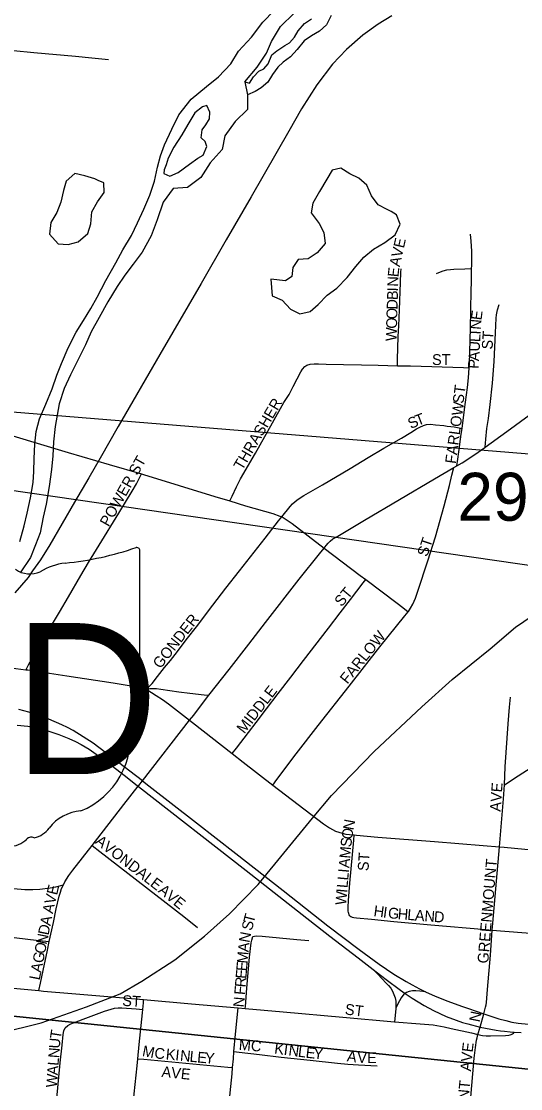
# Model space of a CAD drawing. Extents: x -209 to 4852, y 0 to 905.
# Drawn here: x 131.96 to 140.68, y 272 to 290.63 of the extents above; entities that cross this region are included whole.
import ezdxf

# ---------------------------------------------------------------- set-up
doc = ezdxf.new("R2010")
doc.units = 0
for name, color, linetype in [('GM_X_Airport_Location_Class_2', 7, 'Continuous'), ('GM_X_Airport_Location_Class_3', 7, 'Continuous'), ('GM_X_Corporation', 7, 'Continuous'), ('GM_X_County_Subdivision_Text', 7, 'Continuous'), ('GM_X_Major_Lake', 7, 'Continuous'), ('GM_X_Major_River', 7, 'Continuous'), ('GM_X_Minor_River', 7, 'Continuous'), ('GM_X_Rail_Line', 7, 'Continuous'), ('GM_X_Township_Road_Text', 7, 'Continuous'), ('GM_X_Township_Subdivision', 7, 'Continuous'), ('GM_X_US_Route', 7, 'Continuous'), ('SH_Text', 7, 'Continuous')]:
    doc.layers.add(name, color=color, linetype=linetype)

msp = doc.modelspace()

# ---------------------------------------------------------------- linework, layer by layer
at = {"layer": 'GM_X_Airport_Location_Class_2'}
for points in [[(131.639, 290.142), (131.824, 290.124), (132.182, 290.089), (132.911, 290.021), (133.193, 289.993), (133.486, 289.965)], [(139.827, 286.315), (139.829, 286.37), (139.831, 286.489), (139.829, 286.618), (139.819, 286.796), (139.809, 286.915)], [(138.53, 284.62), (138.534, 284.729), (138.546, 285.129), (138.553, 285.317), (138.565, 285.594), (138.585, 286.07), (138.593, 286.251), (138.594, 286.311)], [(139.212, 286.232), (139.281, 286.261), (139.329, 286.278), (139.391, 286.291), (139.455, 286.298), (139.518, 286.303), (139.709, 286.31), (139.827, 286.315)], [(139.785, 284.583), (139.79, 284.655), (139.809, 285.274), (139.814, 285.584), (139.82, 285.944), (139.822, 286.064), (139.825, 286.188), (139.827, 286.315)], [(140.063, 283.197), (140.076, 283.338), (140.094, 283.526), (140.119, 283.697), (140.15, 283.94), (140.191, 284.316), (140.221, 284.693), (140.243, 285.196), (140.255, 285.448), (140.261, 285.51), (140.279, 285.597), (140.308, 285.69)], [(135.605, 282.261), (135.645, 282.345), (135.721, 282.503), (135.793, 282.644), (136.053, 283.095), (136.349, 283.621), (136.549, 283.976), (136.638, 284.118), (136.713, 284.259), (136.781, 284.39), (136.845, 284.513), (136.872, 284.557), (136.913, 284.604), (136.951, 284.628), (137.008, 284.647), (137.08, 284.652), (137.154, 284.652), (137.286, 284.649), (137.592, 284.642), (137.904, 284.635), (138.193, 284.629), (138.53, 284.62)], [(138.53, 284.62), (138.76, 284.616), (139.686, 284.586), (139.785, 284.583)], [(139.66, 283.526), (139.705, 283.857), (139.756, 284.242), (139.771, 284.408), (139.785, 284.583)], [(136.51, 281.981), (136.658, 282.165), (136.7, 282.21), (136.747, 282.251), (136.796, 282.289), (136.899, 282.356), (137.221, 282.542), (137.703, 282.826), (138.019, 283.018), (138.294, 283.178), (138.6, 283.356), (138.765, 283.457), (138.866, 283.518), (138.92, 283.548), (138.984, 283.575), (139.041, 283.591), (139.111, 283.597), (139.195, 283.59), (139.34, 283.576), (139.401, 283.567), (139.462, 283.559), (139.52, 283.551), (139.583, 283.54), (139.66, 283.526)], [(131.815, 283.398), (132.783, 283.107), (133.498, 282.894), (134.059, 282.73)], [(139.569, 282.873), (139.586, 282.991), (139.604, 283.119), (139.647, 283.426), (139.66, 283.526)], [(138.717, 280.323), (138.722, 280.33), (138.762, 280.389), (138.802, 280.457), (138.847, 280.564), (138.885, 280.684), (139.064, 281.215), (139.194, 281.632), (139.346, 282.172), (139.441, 282.532), (139.484, 282.707), (139.516, 282.841)], [(132.042, 279.308), (132.091, 279.397), (132.184, 279.566), (132.266, 279.712), (132.393, 279.924), (132.629, 280.319), (132.786, 280.587), (133.003, 280.96), (133.138, 281.186), (133.322, 281.487), (133.665, 282.047), (133.899, 282.429), (133.973, 282.556), (134.025, 282.661), (134.059, 282.73)], [(134.059, 282.73), (134.095, 282.719), (135.345, 282.339), (135.605, 282.261)], [(135.605, 282.261), (135.88, 282.177), (136.358, 282.038), (136.477, 281.996), (136.51, 281.981)], [(134.141, 278.976), (134.213, 279.036), (134.231, 279.054), (134.249, 279.075), (134.341, 279.195), (134.466, 279.353), (134.569, 279.476), (134.688, 279.634), (134.84, 279.835), (135.043, 280.092), (135.234, 280.344), (135.534, 280.738), (135.774, 281.039), (136.224, 281.612), (136.454, 281.91), (136.51, 281.981)], [(136.51, 281.981), (136.534, 281.969), (136.589, 281.937), (136.692, 281.864), (137.252, 281.438)], [(137.252, 281.438), (137.879, 280.961), (137.977, 280.888)], [(135.648, 277.85), (135.722, 277.946), (135.931, 278.22), (136.062, 278.391), (136.247, 278.634), (136.448, 278.897), (136.669, 279.183), (136.892, 279.475), (137.325, 280.039), (137.53, 280.307), (137.71, 280.541), (137.932, 280.831), (137.977, 280.888)], [(137.977, 280.888), (138.525, 280.475), (138.623, 280.398), (138.717, 280.323)], [(136.353, 277.3), (136.428, 277.398), (136.765, 277.847), (137.148, 278.339), (137.687, 279.025), (138.226, 279.711), (138.663, 280.256), (138.717, 280.323)], [(134.141, 278.976), (134.237, 278.914), (134.319, 278.863), (134.426, 278.795), (134.534, 278.717), (134.902, 278.431)], [(140.4, 277.302), (140.64, 277.461), (142.683, 278.769), (143.06, 279.01)], [(140.4, 277.302), (140.409, 277.459), (140.414, 277.62), (140.466, 278.367), (140.488, 278.658), (140.505, 278.835)], [(134.902, 278.431), (134.955, 278.39), (135.648, 277.85)], [(135.648, 277.85), (135.838, 277.701), (136.353, 277.3)], [(136.353, 277.3), (137.24, 276.626), (137.343, 276.553), (137.397, 276.523), (137.451, 276.497), (137.507, 276.476), (137.568, 276.459), (137.63, 276.446), (137.693, 276.438), (137.778, 276.431)], [(140.312, 276.221), (140.384, 277.062), (140.4, 277.302)], [(137.702, 275.018), (137.688, 275.038), (137.681, 275.056), (137.675, 275.077), (137.672, 275.1), (137.671, 275.167), (137.676, 275.286), (137.7, 275.586), (137.769, 276.336), (137.778, 276.431)], [(137.778, 276.431), (137.818, 276.428), (138.189, 276.392), (139.181, 276.316), (140.031, 276.245), (140.312, 276.221)], [(133.198, 276.248), (133.333, 276.143), (133.821, 275.763), (134.799, 275.006), (135.042, 274.815)], [(140.188, 274.768), (140.197, 274.888), (140.312, 276.221)], [(140.312, 276.221), (140.395, 276.214), (140.937, 276.167), (142.446, 276.025), (142.649, 276.005), (142.792, 275.992)], [(132.451, 274.572), (132.523, 274.902), (132.574, 275.14), (132.622, 275.361), (132.645, 275.434), (132.666, 275.493), (132.697, 275.562)], [(137.702, 275.018), (137.715, 275.005), (137.739, 274.994), (137.771, 274.989), (137.819, 274.984), (138.081, 274.962), (138.468, 274.922), (139.114, 274.862), (140.073, 274.778), (140.188, 274.768)], [(130.754, 274.726), (130.976, 274.706), (131.471, 274.676), (131.841, 274.642), (132.271, 274.59), (132.333, 274.584), (132.451, 274.572)], [(135.875, 273.403), (135.878, 273.437), (135.904, 273.756), (135.948, 274.294), (135.976, 274.546), (135.986, 274.596), (136.006, 274.659)], [(136.006, 274.659), (136.064, 274.67), (136.171, 274.662), (136.773, 274.604), (136.986, 274.585)], [(140.039, 273.307), (140.072, 273.425), (140.081, 273.466), (140.084, 273.503), (140.103, 273.73), (140.154, 274.329), (140.188, 274.768)], [(140.188, 274.768), (141.3, 274.682), (142.662, 274.56)], [(132.27, 273.713), (132.297, 273.842), (132.344, 274.066), (132.419, 274.42), (132.451, 274.572)], [(130.675, 273.859), (132.27, 273.713)], [(132.27, 273.713), (132.349, 273.706), (132.843, 273.662), (133.337, 273.621), (133.955, 273.57), (134.099, 273.557)], [(134.083, 273.383), (134.094, 273.498), (134.099, 273.557)], [(134.099, 273.557), (134.936, 273.482), (135.748, 273.415)], [(132.408, 269.954), (132.42, 270.096), (132.442, 270.344), (132.477, 270.715), (132.522, 271.192), (132.563, 271.646), (132.643, 272.452), (132.679, 272.761), (132.693, 272.947), (132.703, 273.009), (132.727, 273.065), (132.773, 273.106), (132.829, 273.134), (133.18, 273.266), (133.413, 273.356), (133.532, 273.392), (133.593, 273.406), (133.655, 273.413), (133.717, 273.415), (133.966, 273.393), (134.083, 273.383)], [(133.999, 272.525), (134.023, 272.77), (134.078, 273.324), (134.083, 273.383)], [(135.677, 272.65), (135.704, 272.953), (135.748, 273.415)], [(135.748, 273.415), (135.875, 273.403)], [(135.875, 273.403), (136.538, 273.341), (137.575, 273.248), (138.481, 273.168)], [(139.975, 273.077), (140.039, 273.307)], [(138.481, 273.168), (138.929, 273.136), (139.158, 273.113), (139.346, 273.081), (139.471, 273.054), (139.823, 272.977), (139.938, 272.947)], [(139.622, 269.88), (139.627, 269.931), (139.686, 270.525), (139.741, 271.034), (139.808, 271.782), (139.871, 272.532), (139.892, 272.721), (139.912, 272.846), (139.923, 272.89), (139.938, 272.947)], [(139.938, 272.947), (139.975, 273.077)], [(135.652, 272.369), (135.666, 272.525), (135.677, 272.65)], [(135.677, 272.65), (135.765, 272.639), (136.124, 272.597), (136.502, 272.553), (137.01, 272.5), (137.482, 272.448), (137.666, 272.43), (137.852, 272.418), (138.175, 272.398)], [(133.725, 269.782), (133.732, 269.858), (133.76, 270.136), (133.777, 270.309), (133.807, 270.593), (133.834, 270.891), (133.858, 271.121), (133.904, 271.605), (133.935, 271.912), (133.987, 272.401), (133.999, 272.525)], [(133.999, 272.525), (134.1, 272.516), (134.958, 272.433), (135.326, 272.399), (135.571, 272.377), (135.652, 272.369)], [(135.383, 269.751), (135.396, 269.869), (135.402, 269.93), (135.429, 270.176), (135.473, 270.607), (135.528, 271.155), (135.553, 271.399), (135.573, 271.582), (135.586, 271.692), (135.61, 271.928), (135.643, 272.258), (135.652, 272.369)]]:
    msp.add_lwpolyline(points, dxfattribs=at)
at = {"layer": 'GM_X_Corporation'}
for points in [[(134.078, 277.376), (133.22, 278.032), (132.87, 278.253), (132.768, 278.306), (132.672, 278.352), (132.446, 278.452), (132.273, 278.518), (132.097, 278.574), (131.917, 278.62)], [(131.89, 278.346), (132.076, 278.326), (132.26, 278.293), (132.441, 278.244), (132.617, 278.182), (132.794, 278.111), (132.907, 278.059), (133.008, 278.008), (133.146, 277.926), (133.311, 277.813), (133.558, 277.633), (133.761, 277.473)], [(133.761, 277.473), (133.988, 277.295), (134.004, 277.282), (134.012, 277.276)], [(134.012, 277.276), (135.89, 275.807), (136.865, 275.044), (137.351, 274.661), (137.844, 274.285), (138.107, 274.082)], [(134.078, 277.376), (134.19, 277.29), (135.023, 276.644), (135.707, 276.109), (136.538, 275.459), (137.318, 274.846), (137.861, 274.432), (138.213, 274.176), (138.47, 274.001), (138.683, 273.871), (138.786, 273.814), (138.917, 273.745), (139.022, 273.689), (139.189, 273.615), (139.414, 273.527), (139.649, 273.443), (139.775, 273.403), (139.909, 273.355), (140.039, 273.307), (140.304, 273.223), (140.426, 273.189), (140.528, 273.165), (140.638, 273.146), (140.818, 273.125)], [(138.107, 274.082), (138.333, 273.906), (138.582, 273.722), (138.667, 273.665), (138.786, 273.584), (138.997, 273.455), (139.16, 273.368), (139.383, 273.264), (139.554, 273.196), (139.67, 273.157), (139.759, 273.131), (139.975, 273.077), (140.257, 273.024), (140.33, 273.012), (140.401, 273.005), (140.5, 272.995), (140.571, 272.99), (140.69, 272.982)]]:
    msp.add_lwpolyline(points, dxfattribs=at)
at = {"layer": 'GM_X_County_Subdivision_Text'}
for points in [[(137.252, 281.438), (137.288, 281.481), (137.322, 281.523), (137.359, 281.559), (137.405, 281.596), (137.459, 281.629), (137.955, 281.922), (139.18, 282.646), (139.516, 282.841), (139.569, 282.873), (139.659, 282.925), (139.883, 283.071), (140.056, 283.192), (140.063, 283.197), (140.44, 283.47), (140.833, 283.754), (141.431, 284.19), (141.724, 284.401)], [(135.234, 278.861), (135.24, 278.868), (135.592, 279.317), (135.934, 279.76), (136.225, 280.137), (136.817, 280.894), (137.168, 281.336), (137.252, 281.438)], [(132.042, 279.308), (131.865, 279.332), (131.613, 279.367), (131.421, 279.385), (131.266, 279.393), (131.08, 279.395), (130.976, 279.389), (130.84, 279.379), (130.688, 279.359), (130.532, 279.328), (130.472, 279.312)], [(134.141, 278.976), (133.845, 279.03), (133.565, 279.077), (132.757, 279.2), (132.076, 279.304), (132.042, 279.308)], [(135.234, 278.861), (135.155, 278.87), (134.906, 278.896), (134.715, 278.922), (134.399, 278.97), (134.324, 278.978), (134.268, 278.981), (134.21, 278.979), (134.141, 278.976)], [(134.013, 277.292), (134.078, 277.376), (134.902, 278.431), (134.974, 278.523), (135.234, 278.861)], [(132.697, 275.562), (132.725, 275.614), (132.79, 275.724), (132.862, 275.815), (133.198, 276.248), (133.753, 276.96), (134.004, 277.282), (134.013, 277.292)], [(130.835, 275.583), (131.487, 275.525), (132.027, 275.477), (132.164, 275.475), (132.285, 275.483), (132.469, 275.505), (132.567, 275.526), (132.697, 275.562)]]:
    msp.add_lwpolyline(points, dxfattribs=at)
at = {"layer": 'GM_X_Major_Lake'}
msp.add_line((135.866, 289.576), (135.913, 289.347), dxfattribs=at)
for points in [[(134.209, 287.594), (134.291, 287.843), (134.342, 288.085), (134.392, 288.281), (134.465, 288.477), (134.593, 288.748), (134.713, 288.996), (134.932, 289.272), (135.196, 289.493), (135.405, 289.663), (135.623, 289.886), (135.757, 290.111), (135.983, 290.356), (136.179, 290.618), (136.381, 290.818)], [(135.866, 289.576), (136.084, 289.83), (136.242, 290.077), (136.33, 290.28), (136.488, 290.542), (136.729, 290.772)], [(135.866, 289.576), (135.949, 289.552), (136.02, 289.664), (136.113, 289.76), (136.198, 289.804), (136.275, 289.886), (136.34, 290.044), (136.425, 290.118), (136.564, 290.206), (136.649, 290.257), (136.734, 290.354), (136.798, 290.466), (136.907, 290.593), (137.031, 290.674)], [(137.374, 290.734), (137.294, 290.568), (137.17, 290.457), (137.031, 290.377), (136.9, 290.289), (136.782, 290.14), (136.666, 290.013), (136.534, 289.918), (136.441, 289.829), (136.347, 289.702), (136.268, 289.567), (136.152, 289.471), (136.044, 289.405), (135.913, 289.347)], [(135.913, 289.347), (135.915, 289.089), (135.697, 288.881), (135.517, 288.635), (135.473, 288.392), (135.262, 288.162), (135.097, 287.907), (134.865, 287.73), (134.614, 287.714), (134.441, 287.474), (134.335, 287.165), (134.23, 286.887), (134.071, 286.602), (133.914, 286.393), (133.773, 286.198), (133.639, 286.004), (133.473, 285.734), (133.323, 285.464), (133.18, 285.209), (133.084, 284.983), (132.956, 284.728), (132.821, 284.458), (132.709, 284.225), (132.626, 283.953), (132.556, 283.56), (132.527, 283.294), (132.513, 283.044), (132.493, 282.809), (132.448, 282.513), (132.395, 282.203), (132.344, 281.976), (132.291, 281.704), (132.211, 281.493), (132.122, 281.275), (131.941, 281.006)], [(135.203, 289.159), (135.126, 289.138), (134.995, 289.035), (134.869, 288.832), (134.766, 288.652), (134.624, 288.435), (134.528, 288.24), (134.495, 288.127), (134.455, 288.037), (134.453, 287.976), (134.558, 287.928), (134.704, 287.993), (134.898, 288.14), (135.044, 288.243), (135.137, 288.294), (135.201, 288.444), (135.173, 288.536), (135.106, 288.599), (135.124, 288.735), (135.187, 288.825), (135.25, 288.93), (135.253, 289.044)], [(135.253, 289.044), (135.203, 289.159)], [(131.939, 281.553), (132.014, 281.825), (132.064, 282.044), (132.124, 282.316), (132.168, 282.581), (132.18, 282.771), (132.186, 282.998), (132.199, 283.249), (132.22, 283.469), (132.278, 283.695), (132.391, 283.951), (132.503, 284.214), (132.585, 284.456), (132.666, 284.659), (132.779, 284.93), (132.922, 285.208), (133.048, 285.41), (133.175, 285.62), (133.286, 285.815), (133.437, 286.107), (133.611, 286.415), (133.738, 286.64), (133.888, 286.895), (133.992, 287.113), (134.104, 287.353), (134.209, 287.594)]]:
    msp.add_lwpolyline(points, dxfattribs=at)
at = {"layer": 'GM_X_Major_River'}
for points in [[(138.422, 287.309), (138.354, 287.349), (138.196, 287.426), (138.076, 287.586), (137.994, 287.769), (137.859, 287.891), (137.701, 287.968), (137.543, 288.068), (137.391, 288.031), (137.299, 287.873), (137.169, 287.661), (137.054, 287.457), (137.022, 287.29), (137.164, 287.1), (137.246, 286.947), (137.268, 286.75), (137.13, 286.591), (136.97, 286.486), (136.796, 286.472), (136.704, 286.336), (136.688, 286.177), (136.574, 286.102), (136.321, 286.128)], [(133.306, 287.853), (133.244, 287.881), (133.07, 287.935), (132.897, 287.974), (132.744, 287.839), (132.698, 287.68), (132.651, 287.475), (132.581, 287.294), (132.481, 287.12), (132.457, 286.915)], [(132.457, 286.915), (132.607, 286.747), (132.781, 286.738), (132.955, 286.782), (133.123, 286.925), (133.177, 287.099), (133.194, 287.304), (133.294, 287.478), (133.408, 287.644), (133.402, 287.811), (133.306, 287.853)], [(136.321, 286.128), (136.345, 285.838), (136.518, 285.761), (136.661, 285.608), (136.827, 285.523), (137.009, 285.568), (137.146, 285.688), (137.306, 285.854), (137.473, 285.974), (137.656, 286.162), (137.802, 286.351), (137.947, 286.517), (138.114, 286.652), (138.312, 286.772), (138.494, 286.907), (138.579, 287.089), (138.512, 287.256), (138.422, 287.309)]]:
    msp.add_lwpolyline(points, dxfattribs=at)
at = {"layer": 'GM_X_Minor_River'}
for points in [[(130.833, 293.553), (151.499, 291.694), (149.411, 271.455), (129.104, 273.545)], [(129.104, 273.545), (149.411, 271.455), (147.511, 251.706), (127.195, 253.652)]]:
    msp.add_lwpolyline(points, close=True, dxfattribs=at)
at = {"layer": 'GM_X_Rail_Line'}
for points in [[(138.107, 274.082), (138.182, 274.006), (138.334, 273.845), (138.376, 273.801), (138.414, 273.754), (138.446, 273.702), (138.471, 273.647), (138.49, 273.589), (138.501, 273.529), (138.506, 273.468), (138.505, 273.408), (138.504, 273.397), (138.481, 273.168)], [(139.022, 273.689), (138.924, 273.703), (138.85, 273.71), (138.794, 273.708), (138.738, 273.699), (138.691, 273.682), (138.667, 273.665), (138.645, 273.649), (138.598, 273.588), (138.568, 273.536), (138.54, 273.48), (138.505, 273.408), (138.504, 273.397)], [(139.938, 272.947), (140.019, 272.931), (140.079, 272.924), (140.154, 272.923), (140.421, 272.932), (140.476, 272.938), (140.499, 272.943), (140.519, 272.949), (140.541, 272.96), (140.556, 272.972), (140.571, 272.99)]]:
    msp.add_lwpolyline(points, dxfattribs=at)
at = {"layer": 'GM_X_Township_Subdivision'}
for q in [(134.035, 281.379), (134.035, 279.286)]:
    msp.add_line((134.035, 279.286), q, dxfattribs=at)
for centre, radius, start, end in [((132.157, 286.737), 5.592, 275.8445, 288.9065), ((133.977, 281.388), 0.0587, 351.8621, 97.738), ((132.87, 280.058), 1.125, 97.3462, 120.7689), ((132.115, 281.413), 0.428, 233.8562, 294.8282), ((133.972, 279.278), 0.0628, 289.6038, 7.7341), ((134.021, 279.132), 0.0909, 107.944, 210.337), ((133.444, 278.867), 0.545, 340.033, 23.6496), ((134.245, 278.41), 0.397, 136.8065, 186.9296), ((132.47, 278.143), 1.399, 292.3089, 8.9858), ((133.06, 276.085), 0.766, 94.4031, 142.5768), ((132.089, 276.821), 0.452, 282.8732, 323.2771), ((131.754, 276.658), 0.427, 268.777, 315.5493), ((132.14, 276.271), 0.12, 65.7517, 132.6484)]:
    msp.add_arc(centre, radius, start, end, dxfattribs=at)
at = {"layer": 'GM_X_US_Route'}
for points in [[(138.433, 290.729), (138.194, 290.581), (137.927, 290.391), (137.643, 290.141), (137.397, 289.885), (137.121, 289.522), (136.856, 289.105), (136.633, 288.713), (135.979, 287.57), (135.54, 286.815), (135.102, 286.056), (134.38, 284.816), (133.657, 283.557), (133.339, 283.006), (133.14, 282.663), (132.892, 282.238), (132.46, 281.496), (132.298, 281.233), (132.16, 281.038), (132.083, 280.925), (131.847, 280.658)], [(137.379, 277.119), (138.126, 277.886), (138.96, 278.667), (139.489, 279.144), (140.15, 279.681), (140.591, 280.059), (141.174, 280.455), (142.121, 281.066), (143.159, 281.747), (145.716, 283.386), (147.23, 284.359), (149.599, 285.888), (150.989, 286.727), (152.621, 287.771), (154.217, 288.801)], [(133.687, 273.659), (134.069, 273.878), (134.642, 274.25), (135.163, 274.662), (135.597, 275.054), (136.102, 275.563), (137.049, 276.721), (137.379, 277.119)], [(127.403, 271.973), (127.96, 272.146), (128.382, 272.254), (129.134, 272.384), (130.522, 272.727), (131.574, 272.971), (132.309, 273.151), (133.104, 273.43), (133.687, 273.659)]]:
    msp.add_lwpolyline(points, dxfattribs=at)
at = {"layer": 'SH_Text'}
msp.add_lwpolyline([(110.173, 285.569), (202.362, 278.085), (232.041, 278.085), (232.041, 272.446), (202.369, 272.22)], close=True, dxfattribs=at)

# ---------------------------------------------------------------- texts
at = {"layer": 'GM_X_Airport_Location_Class_3'}
for s, height, rotation, p in [('V', 0.189, 77.1299, (138.606, 286.498)), ('E', 0.189, 77.1037, (138.643, 286.661)), ('E', 0.189, 84.1426, (138.548, 286.16)), ('A', 0.189, 77.3527, (138.57, 286.336)), ('N', 0.189, 88.3603, (138.543, 285.997)), ('I', 0.189, 88.3698, (138.541, 285.914)), ('D', 0.189, 88.3714, (138.532, 285.597)), ('B', 0.189, 88.3482, (138.537, 285.764)), ('O', 0.189, 88.3603, (138.527, 285.43)), ('E', 0.189, 83.2917, (140, 285.407)), ('O', 0.189, 88.3603, (138.522, 285.264)), ('N', 0.189, 85.2291, (139.986, 285.243)), ('W', 0.189, 88.3687, (138.516, 285.047)), ('I', 0.189, 86.938, (139.982, 285.161)), ('ST', 0.1894, 86.4254, (140.191, 284.898)), ('U', 0.189, 86.919, (139.966, 284.862)), ('L', 0.189, 86.8838, (139.975, 285.028)), ('A', 0.189, 86.8953, (139.957, 284.695)), ('ST', 0.1894, 0, (139.135, 284.632)), ('P', 0.189, 86.9111, (139.949, 284.562)), ('ST', 0.1894, 82.8649, (139.683, 283.951)), ('THRASHER', 0.1894, 59.5749, (135.821, 282.781)), ('FARLOW', 0.1894, 82.2786, (139.55, 282.901)), ('S', 0.189, 26.2596, (138.769, 283.511)), ('T', 0.189, 20.959, (138.884, 283.568)), ('POWER ST', 0.1894, 60.5546, (133.487, 281.797)), ('ST', 0.1894, 71.5738, (139.051, 281.274)), ('ST', 0.1894, 50.2016, (137.558, 280.402)), ('GONDER', 0.1894, 51.7852, (134.391, 279.319)), ('FARLOW', 0.1894, 51.0459, (137.657, 279.052)), ('MIDDLE', 0.1894, 52.3069, (135.857, 278.185)), ('AVE', 0.1894, 85.9166, (140.333, 276.832)), ('N', 0.189, 79.6932, (137.764, 276.504)), ('O', 0.189, 80.491, (137.737, 276.341)), ('AVONDALE', 0.1894, 322.3881, (133.24, 276.291)), ('S', 0.189, 83.7865, (137.723, 276.211)), ('M', 0.189, 84.9293, (137.705, 276.013)), ('ST', 0.1894, 86.4262, (138.025, 275.795)), ('A', 0.189, 84.9472, (137.69, 275.847)), ('GREENMOUNT', 0.1894, 85.1921, (140.116, 274.181)), ('L', 0.189, 84.9391, (137.671, 275.631)), ('I', 0.189, 84.9243, (137.683, 275.764)), ('E', 0.189, 76.4873, (132.586, 275.37)), ('AVE', 0.1894, 320.7074, (134.341, 275.44)), ('L', 0.189, 84.9391, (137.659, 275.498)), ('V', 0.189, 76.6318, (132.547, 275.208)), ('W', 0.189, 84.9334, (137.633, 275.199)), ('I', 0.189, 84.9627, (137.652, 275.415)), ('A', 0.189, 77.9785, (132.513, 275.047)), ('H', 0.189, 352.284, (138.107, 275.015)), ('I', 0.189, 352.284, (138.272, 274.992)), ('G', 0.189, 353.412, (138.358, 274.981)), ('H', 0.189, 355.4206, (138.531, 274.961)), ('A', 0.189, 78.8272, (132.471, 274.835)), ('T', 0.189, 75.5331, (136.021, 274.878)), ('L', 0.189, 355.5826, (138.698, 274.948)), ('A', 0.189, 355.6123, (138.831, 274.937)), ('N', 0.189, 355.603, (138.997, 274.925)), ('D', 0.189, 355.5898, (139.163, 274.912)), ('D', 0.189, 78.8272, (132.438, 274.671)), ('S', 0.189, 75.586, (135.988, 274.749)), ('N', 0.189, 78.8272, (132.406, 274.508)), ('N', 0.189, 79.2474, (135.945, 274.54)), ('O', 0.189, 78.8272, (132.374, 274.344)), ('A', 0.189, 85.0331, (135.932, 274.379)), ('G', 0.189, 78.8272, (132.342, 274.181)), ('E', 0.189, 85.1258, (135.903, 274.047)), ('M', 0.189, 85.1123, (135.915, 274.18)), ('A', 0.189, 78.8272, (132.309, 274.017)), ('E', 0.189, 85.132, (135.892, 273.914)), ('L', 0.189, 78.8348, (132.283, 273.886)), ('R', 0.189, 85.1262, (135.879, 273.765)), ('F', 0.189, 85.132, (135.868, 273.632)), ('ST', 0.1894, 356.1888, (133.721, 273.448)), ('N', 0.189, 85.1202, (135.85, 273.416)), ('ST', 0.1894, 352.8716, (137.606, 273.298)), ('N', 0.189, 78.6943, (139.967, 273.153)), ('T', 0.189, 81.0295, (132.648, 272.859)), ('U', 0.189, 85.6123, (132.635, 272.697)), ('M', 0.189, 348.6508, (134.064, 272.574)), ('MC', 0.1894, 354.8083, (135.755, 272.682)), ('K', 0.189, 352.5252, (136.373, 272.615)), ('I', 0.189, 352.5273, (136.538, 272.593)), ('N', 0.189, 352.533, (136.621, 272.582)), ('L', 0.189, 352.5345, (136.786, 272.561)), ('E', 0.189, 353.6336, (136.922, 272.543)), ('E', 0.189, 82.631, (139.843, 272.629)), ('N', 0.189, 85.5803, (132.622, 272.53)), ('C', 0.189, 354.6306, (134.281, 272.531)), ('K', 0.189, 354.5612, (134.48, 272.513)), ('I', 0.189, 354.5815, (134.646, 272.497)), ('N', 0.189, 354.5612, (134.729, 272.489)), ('L', 0.189, 354.566, (134.895, 272.473)), ('E', 0.189, 354.5558, (135.028, 272.46)), ('Y', 0.189, 355.1561, (135.163, 272.448)), ('Y', 0.189, 355.0756, (137.06, 272.528)), ('A', 0.189, 351.8745, (137.641, 272.481)), ('V', 0.189, 357.5383, (137.826, 272.456)), ('E', 0.189, 359.9707, (138.002, 272.449)), ('V', 0.189, 85.2573, (139.83, 272.465)), ('A', 0.189, 85.5898, (132.599, 272.231)), ('L', 0.189, 85.6073, (132.612, 272.397)), ('AVE', 0.1894, 354.0932, (134.405, 272.208)), ('A', 0.189, 85.2518, (139.816, 272.299)), ('W', 0.189, 85.591, (132.583, 272.015)), ('GREENMOUNT', 0.1894, 84.6623, (139.633, 270.315))]:
    msp.add_text(s, height=height, rotation=rotation, dxfattribs=at).set_placement(p)
at = {"layer": 'GM_X_Township_Road_Text'}
msp.add_text('29', height=0.8371, rotation=0, dxfattribs=at).set_placement((139.577, 281.914))
at = {"layer": 'GM_X_Township_Subdivision'}
msp.add_text('4D', height=2.6367, dxfattribs=at).set_placement((129.858, 277.491))

doc.saveas('drawing.dxf')
